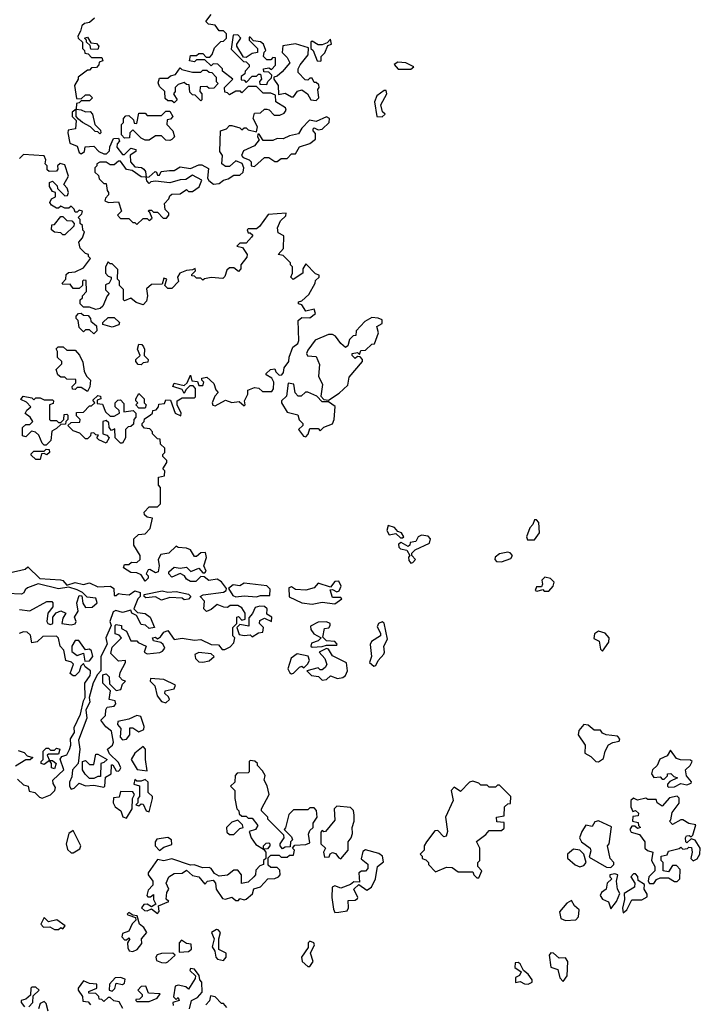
# Model space of a CAD drawing. Extents: x 2029826 to 2248070, y 228728 to 402406.
# Tile 275 of 368: x 2181316 to 2184620, y 243427 to 248204. Entities that reach past the tile are written whole.
import ezdxf

# ---------------------------------------------------------------- set-up
doc = ezdxf.new("R2010")
doc.units = 0

msp = doc.modelspace()

# ---------------------------------------------------------------- linework, layer by layer
at = {"layer": '0CON10XD'}
for points in [[(2182256.7, 247406.7), (2182285, 247410), (2182305, 247426.2), (2182327.7, 247432.3), (2182355, 247450), (2182385, 247450), (2182400, 247465), (2182403.3, 247485), (2182396.4, 247506.4), (2182365, 247520), (2182335, 247492.5), (2182315, 247492.5), (2182297.5, 247505), (2182300, 247545), (2182287.5, 247565), (2182290, 247665), (2182320, 247675), (2182335, 247690), (2182345, 247690), (2182385, 247680), (2182395, 247670), (2182405, 247680), (2182415, 247680), (2182425, 247670), (2182465, 247660), (2182470, 247685), (2182450, 247725), (2182455, 247750), (2182485, 247752.5), (2182505, 247770), (2182515, 247770), (2182526.4, 247766.4), (2182551.2, 247741.2), (2182579.3, 247740.7), (2182599.3, 247750.7), (2182610, 247765), (2182607, 247777), (2182560, 247805), (2182558.3, 247838.3), (2182535, 247847.5), (2182498.3, 247848.3), (2182465, 247880), (2182425, 247880), (2182395, 247850), (2182387.5, 247857.5), (2182365, 247857.5), (2182335, 247840), (2182325, 247850), (2182311.7, 247851.7), (2182310, 247875), (2182350, 247915), (2182300, 247955), (2182300, 247965), (2182278.3, 247988.3), (2182255, 247990), (2182245, 247980), (2182215, 248010), (2182175, 248010), (2182165, 248000), (2182140, 248005), (2182145, 248030), (2182175, 248030), (2182185, 248040), (2182205, 248040), (2182221.7, 248021.7), (2182238.3, 248021.7), (2182250, 248035), (2182261.7, 248068.3), (2182291.7, 248098.3), (2182305, 248100), (2182320, 248115), (2182320, 248135), (2182305, 248150), (2182285, 248150), (2182265, 248177.5), (2182233, 248183), (2182220, 248195), (2182245, 248230)], [(2181678.3, 248211.7), (2181655, 248190), (2181630, 248185), (2181617.5, 248175), (2181611.7, 248148.3), (2181597.5, 248125), (2181600, 248115), (2181620, 248095), (2181620, 248065), (2181630, 248055), (2181631.7, 248041.7), (2181648.3, 248038.3), (2181665, 248020), (2181715, 248020), (2181720, 248005), (2181701.7, 247998.3), (2181700, 247985), (2181688.3, 247971.7), (2181665, 247970), (2181655, 247960), (2181645, 247960), (2181600, 247925), (2181600, 247915), (2181582.5, 247885), (2181591.7, 247821.7), (2181615, 247820), (2181635, 247840), (2181655, 247840), (2181670, 247825), (2181655, 247810), (2181615, 247810), (2181605, 247800), (2181591.7, 247798.3), (2181590, 247770), (2181615, 247767.5), (2181635, 247757.5), (2181658.3, 247758.3), (2181670, 247745), (2181680, 247695), (2181708.3, 247668.3), (2181710, 247655), (2181705, 247650), (2181695, 247660), (2181681.7, 247661.7), (2181660, 247685), (2181620, 247705), (2181601.7, 247721.7), (2181590, 247735), (2181590, 247770), (2181570, 247755), (2181570, 247735), (2181590, 247715), (2181587.5, 247675), (2181551.7, 247668.3), (2181550, 247655), (2181560, 247605), (2181595, 247590), (2181605, 247560), (2181613.6, 247553.6), (2181630, 247565), (2181633, 247587), (2181675, 247590), (2181700, 247565), (2181725, 247552.5), (2181737, 247553), (2181751.7, 247568.3), (2181753, 247587), (2181771.7, 247628.3), (2181795, 247630), (2181800, 247615), (2181788.3, 247601.7), (2181787.5, 247585), (2181815, 247550), (2181825, 247550), (2181855, 247580), (2181880, 247575), (2181880, 247565), (2181852.5, 247547.5), (2181853.3, 247515), (2181875, 247490), (2181907.5, 247487.5), (2181918.3, 247478.3), (2181927, 247467), (2181930, 247440), (2181945, 247442.5), (2181973, 247467), (2181980, 247465), (2181985, 247450), (2181995, 247450), (2182003, 247467), (2182043, 247473), (2182065, 247472.5), (2182095, 247490), (2182145, 247482.5), (2182185, 247500), (2182199.3, 247499.3), (2182232.5, 247482.5), (2182227.5, 247435), (2182233.6, 247423.6), (2182256.7, 247406.7)], [(2181695, 248060), (2181661.7, 248061.7), (2181658.3, 248078.3), (2181640, 248095), (2181640, 248105), (2181630, 248115), (2181645, 248120), (2181661.7, 248091.7), (2181688.3, 248088.3), (2181700, 248075), (2181695, 248060)], [(2182515, 247890), (2182520, 247905), (2182538.3, 247921.7), (2182540, 247935), (2182525, 247950), (2182501.7, 247951.7), (2182500, 247965), (2182525, 247970), (2182538.3, 247961.7), (2182557, 247983), (2182558.3, 248018.3), (2182545, 248020), (2182535, 248010), (2182515, 248010), (2182500, 248025), (2182503, 248047), (2182510, 248055), (2182500, 248085), (2182485, 248097.5), (2182451.7, 248101.7), (2182435, 248120), (2182430, 248120), (2182430, 248105), (2182470, 248065), (2182470, 248045), (2182445, 248040), (2182415, 248020), (2182401.7, 248021.7), (2182370, 248075), (2182370, 248085), (2182390, 248115), (2182375, 248130), (2182351.7, 248128.3), (2182341.7, 248061.7), (2182401.7, 248001.7), (2182415, 248000), (2182430, 247985), (2182430, 247975), (2182410, 247955), (2182408.3, 247941.7), (2182391.7, 247928.3), (2182391.7, 247911.7), (2182405, 247910), (2182415, 247900), (2182445, 247930), (2182465, 247930), (2182475, 247940), (2182485, 247940), (2182490, 247915), (2182480, 247905), (2182481.7, 247891.7), (2182515, 247890)], [(2182755, 247812.5), (2182767.5, 247825), (2182763.3, 247865), (2182770, 247875), (2182768.3, 247888.3), (2182755, 247900), (2182745, 247900), (2182735, 247920), (2182725, 247920), (2182715, 247910), (2182701.7, 247911.7), (2182668.3, 247948.3), (2182667.5, 247965), (2182677.5, 247985), (2182717, 248033), (2182718.3, 248068.3), (2182655, 248087.5), (2182593.3, 248076.7), (2182590, 248045), (2182615, 248020), (2182627.5, 247995), (2182589.3, 247950.7), (2182565, 247930), (2182550, 247925), (2182550, 247915), (2182570, 247885), (2182571.7, 247841.7), (2182605, 247847.5), (2182635, 247830), (2182645, 247830), (2182665, 247857.5), (2182685, 247863.3), (2182712.5, 247845), (2182730, 247815), (2182755, 247812.5)], [(2182775, 248002.5), (2182780, 248005), (2182780, 248025), (2182797, 248043), (2182811.7, 248078.3), (2182830, 248085), (2182825, 248110), (2182808.3, 248091.7), (2182785, 248082.5), (2182765, 248082.5), (2182735, 248100), (2182730, 248095), (2182730, 248065), (2182740, 248055), (2182760, 248005), (2182775, 248002.5)], [(2183215, 247963.3), (2183230, 247975), (2183190, 247995), (2183151.7, 247998.3), (2183133, 247987), (2183153.6, 247963.6), (2183215, 247963.3)], [(2182065, 247800), (2182055, 247810), (2182035, 247810), (2182021.7, 247821.7), (2182020, 247855), (2181995, 247880), (2181988.3, 247898.3), (2181995, 247920), (2182035, 247920), (2182048.3, 247931.7), (2182071.7, 247938.3), (2182095, 247970), (2182103, 247963), (2182155, 247950), (2182195, 247950), (2182205, 247960), (2182225, 247960), (2182235, 247950), (2182248.3, 247948.3), (2182270, 247925), (2182270, 247905), (2182280, 247895), (2182258.3, 247871.7), (2182235, 247870), (2182225, 247880), (2182191.7, 247878.3), (2182190, 247855), (2182200, 247845), (2182200, 247815), (2182195, 247810), (2182168.3, 247838.3), (2182155, 247840), (2182141.7, 247851.7), (2182138.3, 247888.3), (2182125, 247890), (2182115, 247900), (2182085, 247890), (2182070, 247875), (2182070, 247855), (2182062.5, 247845), (2182080, 247815), (2182065, 247800)], [(2183075, 247732.5), (2183090, 247745), (2183077.5, 247757.5), (2183068.3, 247791.7), (2183097.5, 247845), (2183095, 247860), (2183085, 247860), (2183050, 247835), (2183037.5, 247805), (2183050, 247735), (2183075, 247732.5)], [(2182045, 247617.5), (2182025, 247620), (2182005, 247640), (2181975, 247640), (2181945, 247620), (2181925, 247620), (2181905, 247630), (2181865, 247670), (2181850, 247655), (2181848.3, 247631.7), (2181825, 247630), (2181810, 247645), (2181810, 247695), (2181820, 247705), (2181820, 247725), (2181831.7, 247738.3), (2181845, 247740), (2181868.3, 247718.3), (2181871.7, 247701.7), (2181885, 247700), (2181895, 247750), (2181925, 247750), (2181935, 247740), (2182005, 247740), (2182025, 247760), (2182045, 247760), (2182060, 247735), (2182048.3, 247721.7), (2182031.7, 247718.3), (2182030, 247695), (2182060, 247665), (2182067.5, 247635), (2182055, 247622.5), (2182045, 247617.5)], [(2182455, 247492.5), (2182505, 247536.2), (2182525, 247536.2), (2182555, 247516.7), (2182565, 247516.7), (2182585, 247530.8), (2182615, 247531.2), (2182635, 247552.5), (2182655, 247553.3), (2182675, 247587.5), (2182725, 247603.3), (2182752.5, 247625), (2182752.5, 247652.5), (2182740, 247665), (2182740, 247675), (2182745, 247680), (2182765, 247670), (2182785, 247672.5), (2182817.5, 247705), (2182820, 247725), (2182805, 247732.5), (2182755, 247710), (2182723, 247717), (2182685, 247677.5), (2182670, 247650), (2182625, 247641.2), (2182595, 247626.7), (2182565, 247627.5), (2182545, 247617.5), (2182498.3, 247618.3), (2182478.3, 247648.3), (2182471.7, 247648.3), (2182470, 247635), (2182478.3, 247621.7), (2182455, 247592.5), (2182402, 247568), (2182392.5, 247545), (2182400, 247535), (2182430, 247525), (2182440, 247515), (2182440, 247495), (2182455, 247492.5)], [(2182275, 245490), (2182233.8, 245483.8), (2182211.7, 245501.7), (2182195, 245502.5), (2182171.7, 245478.3), (2182145, 245477.5), (2182125, 245490), (2182116.4, 245506.4), (2182095, 245517.5), (2182055, 245500), (2182040, 245515), (2182040, 245525), (2182065, 245547.5), (2182095, 245542.5), (2182125, 245547.5), (2182147, 245527), (2182185, 245542.5), (2182205, 245520), (2182215, 245520), (2182221.7, 245528.3), (2182210, 245555), (2182222.5, 245595), (2182218.3, 245618.3), (2182195, 245617.5), (2182175, 245600), (2182165, 245600), (2182145, 245632.5), (2182125, 245640), (2182085, 245642.5), (2182075, 245650), (2182040, 245615), (2182000.7, 245609.3), (2181987.5, 245585), (2181992.5, 245555), (2181987.5, 245525), (2181975, 245520), (2181947, 245537), (2181940, 245535), (2181930, 245515), (2181940, 245505), (2181940, 245495), (2181925, 245480), (2181905, 245510), (2181885, 245520), (2181855, 245522.5), (2181820, 245545), (2181825, 245560), (2181845, 245560), (2181858.3, 245571.7), (2181885, 245570), (2181900, 245585), (2181900, 245605), (2181870, 245655), (2181870, 245685), (2181893, 245707), (2181925, 245710), (2181950, 245735), (2181960, 245785), (2181935, 245790), (2181921.7, 245801.7), (2181920, 245815), (2181945, 245840), (2181985, 245840), (2182000, 245855), (2182000, 245935), (2181990, 245945), (2181990, 245985), (2182018.3, 245991.7), (2182020, 246015), (2182010, 246025), (2182030, 246055), (2182030, 246065), (2182010, 246085), (2182010, 246095), (2182020, 246105), (2182020, 246125), (2182000, 246145), (2181998.3, 246168.3), (2181985, 246170), (2181960, 246195), (2181960, 246205), (2181948.3, 246218.3), (2181921.7, 246221.7), (2181910, 246235), (2181910, 246245), (2181920, 246255), (2181921.7, 246268.3), (2181950, 246285), (2181960, 246295), (2181961.7, 246308.3), (2181978.3, 246311.7), (2181990, 246325), (2181991.7, 246338.3), (2182018.3, 246341.7), (2182025, 246360), (2182048.3, 246358.3), (2182070, 246295), (2182098.3, 246281.7), (2182100, 246295), (2182080, 246335), (2182080, 246355), (2182105, 246370), (2182165, 246370), (2182170, 246375), (2182170, 246415), (2182158.3, 246428.3), (2182141.7, 246428.3), (2182121.7, 246408.3), (2182115, 246390), (2182105, 246410), (2182060, 246425), (2182065, 246440), (2182115, 246430), (2182128.3, 246441.7), (2182145, 246480), (2182151.7, 246451.7), (2182178.3, 246448.3), (2182185, 246430), (2182205, 246430), (2182210, 246445), (2182200, 246455), (2182200, 246465), (2182225, 246470), (2182258.3, 246438.3), (2182268.3, 246408.3), (2182280, 246395), (2182263, 246377), (2182250, 246345), (2182253.6, 246333.6), (2182265, 246330), (2182315, 246357.5), (2182345, 246347.5), (2182381.7, 246351.7), (2182405, 246330), (2182410, 246335), (2182407.5, 246355), (2182423, 246387), (2182423.3, 246406.7), (2182455, 246420), (2182476.7, 246416.7), (2182495, 246400), (2182540, 246400), (2182547.5, 246412.5), (2182550, 246445), (2182540, 246465), (2182511.7, 246481.7), (2182511.7, 246488.3), (2182533, 246507), (2182555, 246510), (2182560, 246495), (2182575, 246480), (2182588.3, 246481.7), (2182597, 246493), (2182600, 246515), (2182622.5, 246545), (2182623.6, 246566.4), (2182642.5, 246615), (2182666.4, 246633.6), (2182671.7, 246648.3), (2182667.5, 246745), (2182685, 246760), (2182725, 246757.5), (2182751.7, 246778.3), (2182745, 246800), (2182705, 246790), (2182685, 246820), (2182670, 246825), (2182670, 246835), (2182685, 246840), (2182719.3, 246870.7), (2182750, 246925), (2182751.7, 246938.3), (2182770, 246955), (2182770, 246965), (2182751.7, 246971.7), (2182705, 247020), (2182690, 246995), (2182690, 246975), (2182643.3, 246943.3), (2182632.5, 246955), (2182640, 246975), (2182640, 247005), (2182630, 247015), (2182630, 247025), (2182595, 247060), (2182570, 247065), (2182596.4, 247093.6), (2182597.5, 247155), (2182570.7, 247170.7), (2182567.5, 247195), (2182581.7, 247228.3), (2182608.3, 247251.7), (2182610, 247265), (2182521.7, 247258.3), (2182479.3, 247200.7), (2182465, 247190), (2182425, 247190), (2182420, 247185), (2182425, 247170), (2182435, 247170), (2182448.3, 247158.3), (2182441.7, 247148.3), (2182415, 247120), (2182385, 247120), (2182370, 247105), (2182398.3, 247098.3), (2182420, 247065), (2182418.3, 247051.7), (2182390, 247015), (2182390, 246995), (2182378.3, 246981.7), (2182355, 247000), (2182335, 247000), (2182321.7, 246988.3), (2182311.7, 246958.3), (2182301.7, 246948.3), (2182245, 246952.5), (2182212.5, 246947.5), (2182205, 246940), (2182195, 246950), (2182175, 246950), (2182165, 246960), (2182151.7, 246961.7), (2182151.7, 246968.3), (2182170, 246985), (2182167, 246997), (2182155, 246990), (2182125, 246987.5), (2182092.5, 246975), (2182082.5, 246955), (2182086.7, 246933.3), (2182055, 246900), (2182035, 246900), (2182020, 246915), (2182030, 246945), (2182015, 246950), (2182008.3, 246921.7), (2181955, 246920), (2181931.7, 246898.3), (2181936.7, 246865), (2181931.7, 246838.3), (2181915, 246820), (2181881.7, 246831.7), (2181855, 246852.5), (2181825, 246840), (2181820, 246845), (2181820, 246895), (2181800, 246915), (2181800, 246935), (2181790, 246945), (2181791.7, 246991.7), (2181765, 247020), (2181755, 247020), (2181745, 247030), (2181732.5, 247005), (2181732.5, 246975), (2181745, 246960), (2181760, 246955), (2181760, 246945), (2181750, 246925), (2181733, 246917), (2181733, 246893), (2181750, 246875), (2181740, 246865), (2181720, 246815), (2181707, 246803), (2181685, 246797.5), (2181655, 246810), (2181625, 246810), (2181610, 246825), (2181610, 246845), (2181620, 246855), (2181620, 246865), (2181640, 246885), (2181638.3, 246938.3), (2181625, 246940), (2181620, 246935), (2181620, 246915), (2181605, 246900), (2181575, 246900), (2181561.7, 246921.7), (2181525, 246920), (2181522.5, 246925), (2181540, 246945), (2181541.7, 246968.3), (2181553, 246977), (2181585, 246980), (2181625, 247000), (2181660, 247045), (2181650, 247055), (2181650, 247065), (2181635, 247070), (2181610, 247095), (2181602.5, 247125), (2181620, 247145), (2181630, 247175), (2181623, 247183), (2181620, 247205), (2181610, 247215), (2181610, 247235), (2181600, 247245), (2181618.3, 247261.7), (2181620, 247275), (2181605, 247280), (2181595, 247270), (2181585, 247270), (2181580, 247285), (2181565, 247300), (2181555, 247290), (2181535, 247290), (2181515, 247300), (2181505, 247290), (2181495, 247290), (2181470, 247305), (2181463, 247317), (2181470, 247335), (2181490, 247345), (2181490, 247365), (2181475, 247370), (2181460, 247395), (2181460, 247415), (2181475, 247420), (2181498.3, 247398.3), (2181500, 247385), (2181511.7, 247371.7), (2181535, 247350), (2181548.3, 247351.7), (2181552.5, 247365), (2181547, 247387), (2181530, 247405), (2181552.5, 247445), (2181535, 247500), (2181513, 247507), (2181500, 247495), (2181501.7, 247478.3), (2181495, 247470), (2181458.3, 247468.3), (2181450, 247475), (2181450, 247495), (2181440, 247505), (2181442, 247525), (2181434.2, 247544.2), (2181335, 247550), (2181315, 247530)], [(2181885, 247210), (2181915, 247240), (2181935, 247240), (2181945, 247230), (2181958.3, 247241.7), (2181948.3, 247268.3), (2181940, 247275), (2181945, 247280), (2181955, 247280), (2181965, 247270), (2181985, 247270), (2182011.7, 247241.7), (2182028.3, 247241.7), (2182040, 247255), (2182040, 247265), (2182022.5, 247282.5), (2182018.3, 247311.7), (2182040, 247335), (2182045, 247350), (2182055, 247357.5), (2182095, 247360), (2182125, 247380), (2182135, 247370), (2182155, 247370), (2182186.4, 247393.6), (2182200, 247425), (2182155, 247450), (2182121.7, 247428.3), (2182095, 247427.5), (2182045, 247412.5), (2181975, 247420), (2181953, 247417), (2181945, 247410), (2181933, 247423), (2181930, 247440), (2181905, 247442.5), (2181861.7, 247471.7), (2181835, 247477.5), (2181805, 247517.5), (2181795, 247517.5), (2181775, 247500), (2181755, 247500), (2181735, 247512.5), (2181705, 247512.5), (2181690, 247505), (2181690, 247495), (2181680, 247485), (2181680, 247465), (2181698.3, 247448.3), (2181701.7, 247431.7), (2181725, 247410), (2181735, 247410), (2181740, 247375), (2181747.5, 247365), (2181747.5, 247355), (2181731.7, 247338.3), (2181730, 247325), (2181747, 247317), (2181795, 247320), (2181810, 247275), (2181790, 247255), (2181805, 247240), (2181845, 247240), (2181865, 247220), (2181875, 247220), (2181885, 247210)], [(2181535, 247160), (2181525, 247160), (2181515, 247170), (2181485, 247172.5), (2181470, 247185), (2181471.7, 247208.3), (2181485, 247210), (2181515, 247250), (2181525, 247250), (2181545, 247230), (2181568.3, 247228.3), (2181580, 247215), (2181578.3, 247201.7), (2181535, 247160)], [(2181675, 246680), (2181655, 246700), (2181635, 246700), (2181625, 246690), (2181605, 246710), (2181600, 246745), (2181590, 246755), (2181590, 246765), (2181601.7, 246778.3), (2181615, 246780), (2181625, 246770), (2181648.3, 246768.3), (2181660, 246755), (2181661.7, 246741.7), (2181688.3, 246718.3), (2181690, 246695), (2181675, 246680)], [(2181765, 246712.5), (2181720, 246725), (2181720, 246735), (2181745, 246760), (2181775, 246760), (2181800, 246735), (2181797, 246723), (2181765, 246712.5)], [(2182815, 246357.5), (2182867.5, 246392.5), (2182908.8, 246431.2), (2182915, 246470), (2182980, 246545), (2182980, 246555), (2182968.3, 246568.3), (2182955, 246570), (2182945, 246560), (2182930, 246575), (2182930, 246585), (2182955, 246590), (2182965, 246580), (2182971.7, 246598.3), (2182995, 246600), (2183025, 246630), (2183038.3, 246631.7), (2183057.5, 246685), (2183050, 246715), (2183075, 246730), (2183075, 246747.5), (2183056.4, 246756.4), (2183025, 246760), (2182990.7, 246739.3), (2182950, 246695), (2182948.3, 246671.7), (2182935, 246670), (2182917, 246653), (2182908.8, 246621.2), (2182897, 246613), (2182875, 246632.5), (2182849.3, 246669.3), (2182835, 246677.5), (2182815, 246677.5), (2182750.7, 246649.3), (2182715, 246600), (2182707.5, 246585), (2182713.6, 246573.6), (2182755, 246570), (2182771.7, 246531.7), (2182766.2, 246475), (2182786.1, 246433.9), (2182778.3, 246378.3), (2182791.7, 246361.7), (2182815, 246357.5)], [(2181645, 246400), (2181615, 246420), (2181595, 246420), (2181585, 246410), (2181571.7, 246411.7), (2181570, 246425), (2181588.3, 246441.7), (2181588.3, 246458.3), (2181545, 246460), (2181535, 246470), (2181515, 246470), (2181501.7, 246481.7), (2181493, 246507), (2181520, 246535), (2181520, 246545), (2181500, 246565), (2181500, 246595), (2181492.5, 246607.5), (2181503, 246617), (2181527, 246617), (2181545, 246600), (2181585, 246600), (2181607, 246577), (2181621.7, 246541.7), (2181628.3, 246498.3), (2181640, 246475), (2181660, 246455), (2181657, 246423), (2181645, 246400)], [(2181905, 246530), (2181891.7, 246531.7), (2181880, 246545), (2181880, 246555), (2181900, 246575), (2181887.5, 246605), (2181895, 246630), (2181908.3, 246628.3), (2181917, 246617), (2181922.5, 246605), (2181920, 246575), (2181940, 246555), (2181938.3, 246541.7), (2181915, 246540), (2181905, 246530)], [(2182705, 246180), (2182716.7, 246193.3), (2182725, 246220), (2182765, 246220), (2182775, 246210), (2182793, 246227), (2182835, 246242.5), (2182842.5, 246265), (2182847, 246327), (2182815, 246350), (2182785, 246350), (2182758.3, 246378.3), (2182715, 246396.7), (2182703, 246397), (2182681.7, 246378.3), (2182668.3, 246378.3), (2182653, 246393), (2182646.4, 246436.4), (2182620, 246440), (2182611.7, 246378.3), (2182587.5, 246355), (2182587.5, 246345), (2182615, 246300), (2182666.7, 246286.7), (2182673, 246263), (2182690, 246245), (2182690, 246235), (2182670, 246215), (2182693.8, 246183.8), (2182705, 246180)], [(2181445, 246140), (2181435, 246140), (2181425, 246150), (2181408.3, 246188.3), (2181392.5, 246202.5), (2181373, 246207), (2181345, 246180), (2181330, 246185), (2181330, 246225), (2181345, 246240), (2181365, 246240), (2181380, 246255), (2181366.4, 246276.4), (2181343, 246293), (2181350.7, 246309.3), (2181370, 246325), (2181348.3, 246348.3), (2181321.7, 246361.7), (2181333, 246377), (2181375, 246370), (2181385, 246360), (2181395, 246370), (2181415, 246370), (2181435, 246360), (2181475, 246360), (2181480, 246355), (2181478.3, 246341.7), (2181460, 246335), (2181460, 246265), (2181465, 246260), (2181495, 246260), (2181505, 246250), (2181515, 246250), (2181530, 246265), (2181531.7, 246288.3), (2181545, 246290), (2181550, 246285), (2181550, 246265), (2181540, 246255), (2181538.3, 246241.7), (2181515, 246240), (2181495, 246220), (2181471.7, 246208.3), (2181467, 246163), (2181445, 246140)], [(2181815, 246150), (2181805, 246150), (2181780, 246175), (2181778.3, 246218.3), (2181761.7, 246211.7), (2181750, 246225), (2181748.3, 246248.3), (2181735, 246260), (2181720, 246255), (2181720, 246195), (2181738.3, 246188.3), (2181750, 246175), (2181735, 246150), (2181700, 246165), (2181690, 246175), (2181698.3, 246188.3), (2181685, 246190), (2181675, 246200), (2181661.7, 246198.3), (2181660, 246185), (2181645, 246170), (2181635, 246170), (2181608.3, 246198.3), (2181575, 246210), (2181550, 246235), (2181565, 246250), (2181608.3, 246251.7), (2181610, 246265), (2181591.7, 246281.7), (2181591.7, 246298.3), (2181625, 246300), (2181655, 246330), (2181665, 246330), (2181680, 246345), (2181671.7, 246358.3), (2181695, 246380), (2181708.3, 246378.3), (2181710, 246365), (2181691.7, 246358.3), (2181691.7, 246341.7), (2181718.3, 246338.3), (2181731.7, 246301.7), (2181755, 246280), (2181775, 246280), (2181800, 246295), (2181798.3, 246308.3), (2181780, 246325), (2181780, 246345), (2181791.7, 246358.3), (2181805, 246360), (2181821.7, 246341.7), (2181821.7, 246301.7), (2181867.5, 246307.5), (2181880, 246295), (2181880, 246275), (2181870, 246265), (2181868.3, 246241.7), (2181855, 246230), (2181841.7, 246228.3), (2181830, 246215), (2181830, 246175), (2181815, 246150)], [(2181925, 246320), (2181895, 246320), (2181880, 246335), (2181890, 246345), (2181880, 246355), (2181880, 246365), (2181895, 246390), (2181920, 246365), (2181920, 246345), (2181930, 246335), (2181925, 246320)], [(2181415, 246070), (2181395, 246070), (2181371.7, 246091.7), (2181371.7, 246098.3), (2181385, 246110), (2181435, 246110), (2181445, 246120), (2181458.3, 246118.3), (2181460, 246105), (2181447, 246093), (2181435, 246100), (2181421.7, 246098.3), (2181415, 246070)], [(2183175, 245690), (2183180, 245695), (2183170, 245715), (2183151.7, 245721.7), (2183135, 245740), (2183105, 245750), (2183097.5, 245725), (2183110, 245705), (2183141.7, 245711.7), (2183165, 245690), (2183175, 245690)], [(2183815, 245680.8), (2183840, 245715), (2183836, 245765), (2183825, 245776.7), (2183815, 245776.7), (2183806.7, 245755), (2183791.7, 245738.3), (2183776.7, 245695), (2183781.2, 245681.2), (2183815, 245680.8)], [(2183215, 245567.5), (2183225, 245570), (2183236.7, 245585), (2183220, 245605), (2183220, 245615), (2183235, 245632.5), (2183305.9, 245664.1), (2183310, 245685), (2183298.3, 245698.3), (2183267, 245703), (2183250, 245695), (2183238.3, 245671.7), (2183211.7, 245668.3), (2183210, 245655), (2183201.7, 245648.3), (2183167, 245667), (2183155, 245660), (2183156.7, 245645), (2183165, 245636.7), (2183195, 245630), (2183210, 245605), (2183203.6, 245596.4), (2183205, 245580), (2183215, 245567.5)], [(2183655, 245573.3), (2183700.7, 245589.3), (2183708.8, 245605), (2183697.1, 245617.1), (2183685, 245620), (2183645, 245613.3), (2183623.6, 245596.4), (2183622.5, 245585), (2183630, 245575), (2183655, 245573.3)], [(2181265, 245520), (2181341.7, 245538.3), (2181355, 245550), (2181413, 245493), (2181513.3, 245486.7), (2181525, 245482.5), (2181545, 245460), (2181585, 245473.3), (2181625, 245463.3), (2181655, 245471.2), (2181695, 245452.5), (2181756.4, 245456.4), (2181772.5, 245445), (2181775, 245410), (2181785, 245410), (2181795, 245420), (2181813, 245417), (2181847, 245413), (2181875, 245432.5), (2181900, 245425), (2181900, 245405), (2181890, 245395), (2181870, 245345), (2181888.3, 245328.3), (2181925, 245323.3), (2181950, 245305), (2181970, 245255), (2181945, 245250), (2181927, 245267), (2181905, 245270), (2181883, 245313), (2181860, 245325), (2181855, 245340), (2181815, 245327.5), (2181783, 245337), (2181769.3, 245330.7), (2181753.3, 245285), (2181760, 245265), (2181733.3, 245205), (2181740, 245175), (2181710, 245115), (2181710, 245045), (2181693, 245027), (2181673, 244987), (2181652.5, 244915), (2181657, 244893), (2181637.5, 244855), (2181642.5, 244815), (2181601.7, 244708.3), (2181607.5, 244665), (2181600, 244595), (2181572.5, 244565), (2181569.3, 244530.7), (2181557.5, 244505), (2181557.5, 244485), (2181565, 244470), (2181580, 244475), (2181605, 244500), (2181635, 244487.5), (2181675, 244490), (2181725, 244480), (2181730, 244485), (2181731.7, 244528.3), (2181760, 244545), (2181761.7, 244588.3), (2181768.3, 244588.3), (2181785, 244560), (2181795, 244557.5), (2181802.5, 244565), (2181807.5, 244575), (2181795, 244600), (2181751.7, 244641.7), (2181742.5, 244665), (2181766.4, 244683.6), (2181771.7, 244698.3), (2181761.7, 244751.7), (2181733.6, 244773.6), (2181710, 244805), (2181731.7, 244828.3), (2181733.3, 244855), (2181740.7, 244869.3), (2181775, 244873.3), (2181778.3, 244878.3), (2181782.5, 244885), (2181778.8, 244898.8), (2181750, 244905), (2181757.5, 244947.5), (2181720, 244985), (2181720, 245025), (2181735, 245030), (2181750, 245015), (2181751.7, 244981.7), (2181785, 244950), (2181806.4, 244953.6), (2181815, 244980), (2181830, 244995), (2181815, 245000), (2181800, 245015), (2181803, 245037), (2181830, 245085), (2181830, 245095), (2181795, 245092.5), (2181758.3, 245128.3), (2181765, 245160), (2181810, 245205), (2181798.3, 245218.3), (2181780, 245225), (2181780, 245265), (2181785, 245270), (2181810, 245265), (2181810, 245250), (2181835, 245236.7), (2181855, 245190), (2181885, 245190), (2181891.7, 245181.7), (2181930, 245165), (2181920, 245135), (2181935, 245127.5), (2181996.4, 245133.6), (2182009.3, 245140.7), (2182020, 245155), (2182013, 245173), (2182001.7, 245181.7), (2181965, 245190), (2181960, 245205), (2181975, 245207.5), (2181985, 245200), (2182000, 245210), (2182015, 245232.5), (2182035, 245240), (2182065, 245197.5), (2182105, 245203.3), (2182165, 245193.3), (2182195, 245197.5), (2182245, 245172.5), (2182280.7, 245170.7), (2182298.3, 245148.3), (2182311.7, 245148.3), (2182338.3, 245161.7), (2182355, 245180), (2182360, 245205), (2182350, 245215), (2182350, 245255), (2182370, 245275), (2182370, 245305), (2182378.3, 245308.3), (2182395, 245290), (2182410, 245295), (2182410, 245325), (2182395, 245350), (2182375, 245362.5), (2182338.3, 245361.7), (2182325, 245352.5), (2182307, 245353), (2182275, 245367.5), (2182245, 245342.5), (2182223, 245333), (2182210, 245345), (2182213.3, 245383.3), (2182192.5, 245405), (2182207, 245413), (2182305, 245426.7), (2182317.5, 245435), (2182320, 245445), (2182296.2, 245476.2), (2182275, 245490)], [(2181565, 245267.5), (2181585, 245272.5), (2181590, 245285), (2181582.5, 245305), (2181600, 245335), (2181592.5, 245375), (2181605, 245410), (2181618.3, 245408.3), (2181623, 245373), (2181635, 245352.5), (2181667, 245353), (2181692.5, 245375), (2181685, 245397.5), (2181643, 245403), (2181620, 245425), (2181595, 245437.5), (2181555, 245450), (2181505, 245443.3), (2181405, 245467.5), (2181353, 245447), (2181341.7, 245438.3), (2181336.4, 245423.6), (2181325, 245417.5), (2181255, 245420)], [(2182465, 245403.3), (2182485, 245410), (2182530, 245410), (2182531.7, 245441.7), (2182515, 245457.5), (2182405, 245470), (2182385, 245457.5), (2182352.5, 245462.5), (2182330, 245445), (2182350.5, 245410.5), (2182365, 245403.3), (2182405, 245408.8), (2182465, 245403.3)], [(2182735, 245368.1), (2182785, 245377.5), (2182845, 245370), (2182880, 245395), (2182875, 245400), (2182835, 245400), (2182822.5, 245437.5), (2182835, 245440), (2182855, 245427.5), (2182866.4, 245433.6), (2182876.7, 245455), (2182865, 245480), (2182845, 245477.5), (2182825, 245450), (2182765, 245470), (2182745, 245447.5), (2182705, 245436.7), (2182655, 245440), (2182635, 245452.5), (2182623, 245447), (2182623.6, 245403.6), (2182685, 245374), (2182735, 245368.1)], [(2183885, 245431.2), (2183906, 245455), (2183910.8, 245475), (2183893.4, 245493.4), (2183865, 245499.2), (2183850, 245485), (2183853.3, 245465), (2183848.3, 245451.7), (2183825, 245452.5), (2183817.5, 245435), (2183828.3, 245431.7), (2183855, 245440), (2183862, 245432), (2183885, 245431.2)], [(2182005, 245387.5), (2181975, 245403.3), (2181928.3, 245398.3), (2181920, 245405), (2181920, 245415), (2182007, 245433), (2182035, 245426.7), (2182075, 245430), (2182135, 245416.7), (2182147.5, 245405), (2182135, 245392.5), (2182115, 245390), (2182105, 245397.5), (2182045, 245400), (2182005, 245387.5)], [(2181315, 245342.5), (2181365, 245336.7), (2181448.3, 245381.7), (2181471.7, 245381.7), (2181477.5, 245375), (2181477.5, 245355), (2181452.5, 245325), (2181447.5, 245285), (2181452.5, 245275), (2181465, 245270), (2181477.5, 245275), (2181477.5, 245305), (2181493.6, 245326.4), (2181515, 245336.2), (2181540, 245325), (2181525, 245300), (2181520, 245275), (2181565, 245267.5)], [(2182445, 245210), (2182475, 245230), (2182497, 245233), (2182500, 245255), (2182480, 245275), (2182481.7, 245288.3), (2182505, 245300), (2182537.5, 245285), (2182540, 245305), (2182515, 245320), (2182516.7, 245345), (2182505, 245356.7), (2182481.2, 245358.8), (2182458.3, 245351.7), (2182446.7, 245323.3), (2182428.3, 245301.7), (2182428.3, 245261.7), (2182385, 245270), (2182370, 245255), (2182381.7, 245221.7), (2182405, 245216.7), (2182435, 245220), (2182445, 245210)], [(2182735, 245160), (2182785, 245162.5), (2182805, 245170), (2182855, 245170), (2182857.5, 245175), (2182845, 245187.5), (2182805, 245190), (2182788.3, 245208.3), (2182795, 245250), (2182816.7, 245253.3), (2182822.5, 245265), (2182822.5, 245275), (2182805, 245282.5), (2182765, 245281.2), (2182728.3, 245261.7), (2182730, 245245), (2182744.2, 245224.2), (2182780, 245205), (2182765, 245190), (2182731.7, 245178.3), (2182730, 245165), (2182735, 245160)], [(2183035, 245067.5), (2183045, 245070), (2183056.7, 245095), (2183083.3, 245125), (2183087.5, 245135), (2183083.3, 245165), (2183100.7, 245199.3), (2183086, 245276), (2183075, 245283.3), (2183057.5, 245275), (2183051.2, 245258.8), (2183067, 245227), (2183066.7, 245215), (2183023.6, 245186.4), (2183017, 245173), (2183023.3, 245115), (2183013.3, 245085), (2183035, 245067.5)], [(2181305, 244520), (2181335, 244492.5), (2181357.5, 244485), (2181361.7, 244461.7), (2181390, 244455), (2181411.7, 244431.7), (2181425, 244427.5), (2181465, 244443.3), (2181486.7, 244465), (2181489.3, 244479.3), (2181478.3, 244498.3), (2181477.5, 244515), (2181530, 244565), (2181513, 244617), (2181520, 244630), (2181545, 244637.5), (2181557.5, 244662.5), (2181563.8, 244685), (2181562.5, 244715), (2181581.2, 244745), (2181580.7, 244769.3), (2181611.2, 244835), (2181625, 244900), (2181633.3, 244915), (2181632.5, 244985), (2181658, 245022), (2181660, 245035), (2181660, 245045), (2181633.8, 245063.8), (2181625, 245080), (2181613, 245067), (2181605, 245040), (2181585, 245020), (2181575, 245020), (2181561.7, 245031.7), (2181577, 245077), (2181567.5, 245087.5), (2181540, 245095), (2181530, 245145), (2181512.5, 245165), (2181503.9, 245203.9), (2181495, 245213.3), (2181428.3, 245211.7), (2181400, 245185), (2181375, 245180), (2181368.3, 245218.3), (2181351.7, 245231.7), (2181335, 245233.3), (2181313.6, 245226.4)], [(2184145, 245140), (2184175.5, 245184.5), (2184177.1, 245205), (2184158.3, 245228.3), (2184125, 245236.7), (2184106.2, 245225), (2184102.5, 245202.5), (2184128.8, 245188.8), (2184135, 245150), (2184145, 245140)], [(2181631.7, 245091.7), (2181655, 245093.3), (2181671.2, 245115), (2181665, 245142.5), (2181655, 245150), (2181635, 245147.5), (2181602.5, 245192.5), (2181585, 245192.5), (2181568.8, 245165), (2181569.3, 245139.3), (2181595, 245120), (2181625, 245130), (2181631.7, 245091.7)], [(2182205, 245086.2), (2182235, 245093.3), (2182260, 245115), (2182245, 245127.5), (2182186.1, 245133.9), (2182166.4, 245123.6), (2182168.8, 245105), (2182185, 245088.8), (2182205, 245086.2)], [(2182635, 245030), (2182645, 245033.3), (2182675, 245063.3), (2182685, 245066.7), (2182695, 245060), (2182713, 245077), (2182722.5, 245095), (2182716.4, 245116.4), (2182662.5, 245127.5), (2182633.8, 245106.2), (2182618, 245055), (2182627.5, 245035), (2182635, 245030)], [(2182785, 245000), (2182805, 245002.5), (2182825, 245020), (2182858.3, 245008.3), (2182885, 245012.5), (2182898.3, 245021.7), (2182907.5, 245045), (2182903, 245083), (2182835, 245117.5), (2182815, 245150), (2182805, 245152.5), (2182770, 245135), (2182797.5, 245105), (2182807.5, 245075), (2182798.3, 245061.7), (2182785, 245050), (2182775, 245050), (2182765, 245060), (2182710, 245045), (2182733, 245023), (2182767, 245017), (2182785, 245000)], [(2182025, 244890), (2182042.5, 244905), (2182038.3, 244918.3), (2182020, 244935), (2182021.7, 244948.3), (2182065, 244957.5), (2182072.5, 244975), (2182015, 245002.5), (2181951.7, 245008.3), (2181950, 244995), (2181971.7, 244971.7), (2181983.9, 244923.9), (2182005, 244896.7), (2182025, 244890)], [(2181815, 244710), (2181835, 244713.3), (2181850, 244735), (2181851.2, 244768.8), (2181865, 244768), (2181895, 244749.2), (2181919.1, 244760.9), (2181920.8, 244775), (2181903.6, 244823.6), (2181885, 244827.5), (2181845, 244810), (2181791.7, 244798.3), (2181790, 244785), (2181807.5, 244765), (2181803, 244723), (2181815, 244710)], [(2184125, 244603.8), (2184150.7, 244619.3), (2184158, 244655), (2184174.1, 244685.9), (2184195, 244697.5), (2184226.1, 244703.9), (2184230, 244715), (2184217.7, 244727.7), (2184163.6, 244733.6), (2184145, 244742.5), (2184135, 244756.7), (2184105, 244757.5), (2184075, 244781.2), (2184055, 244783.8), (2184030.8, 244755), (2184027.1, 244735), (2184060.8, 244685), (2184060, 244645), (2184088.9, 244628.9), (2184112.5, 244605), (2184125, 244603.8)], [(2181308.3, 244658.3), (2181338.3, 244648.3), (2181351.7, 244631.7), (2181380, 244625), (2181367.5, 244612.5), (2181345, 244612.5), (2181295, 244582.5)], [(2181485, 244570), (2181470, 244575), (2181470, 244595), (2181460, 244610), (2181435, 244590), (2181420, 244595), (2181420, 244605), (2181430, 244615), (2181430, 244655), (2181445, 244670), (2181455, 244670), (2181465, 244660), (2181485, 244660), (2181495, 244670), (2181510, 244665), (2181505, 244640), (2181455, 244640), (2181450, 244635), (2181460, 244610), (2181475, 244610), (2181492.5, 244595), (2181485, 244570)], [(2181935, 244560), (2181926.2, 244615), (2181926.7, 244665), (2181915, 244677.5), (2181874.1, 244645.9), (2181857.5, 244615), (2181886.4, 244566.4), (2181935, 244560)], [(2184465, 244480), (2184495, 244482.5), (2184525, 244497.5), (2184555, 244492.5), (2184575, 244500), (2184577, 244507), (2184552.5, 244535), (2184547.5, 244565), (2184570, 244585), (2184580, 244605), (2184571.7, 244611.7), (2184523.3, 244613.3), (2184505, 244620), (2184475, 244660), (2184458.3, 244631.7), (2184423.6, 244616.4), (2184410, 244585), (2184387.5, 244565), (2184382.5, 244545), (2184395, 244527.5), (2184425, 244530), (2184435, 244520), (2184445, 244520), (2184460, 244535), (2184460, 244545), (2184477, 244547), (2184491.7, 244531.7), (2184510, 244525), (2184471.7, 244508.3), (2184460, 244495), (2184460, 244485), (2184465, 244480)], [(2181675, 244522.5), (2181655, 244522.5), (2181633.3, 244543.3), (2181620, 244565), (2181620, 244605), (2181635, 244610), (2181655, 244590), (2181675, 244590), (2181685, 244640), (2181695, 244640), (2181740, 244615), (2181725, 244600), (2181710, 244595), (2181708.3, 244531.7), (2181695, 244532.5), (2181675, 244522.5)], [(2181985, 243867.5), (2181993, 243877), (2181990, 243905), (2182040, 243925), (2182027.5, 243937.5), (2182030, 243970), (2182040, 243985), (2182027.5, 244015), (2182040, 244045), (2182065, 244061.2), (2182105, 244063.3), (2182125, 244077.5), (2182155, 244052.5), (2182185.8, 244045.8), (2182215, 244010), (2182227.5, 244025), (2182255, 244028.8), (2182266.7, 244015), (2182270, 243985), (2182300.7, 243940.7), (2182315, 243937.5), (2182345, 243947.5), (2182365, 243930), (2182378.8, 243931.2), (2182385, 243940), (2182405, 243933.3), (2182415, 243936.7), (2182446.4, 243963.6), (2182453.3, 243986.7), (2182485, 243997.5), (2182520, 244035), (2182555, 244036.7), (2182572.5, 244045), (2182580, 244055), (2182578.3, 244078.3), (2182565, 244090), (2182535, 244090), (2182521.7, 244101.7), (2182521.7, 244138.3), (2182535, 244150), (2182575, 244150), (2182585, 244140), (2182615, 244140), (2182625, 244150), (2182645, 244150), (2182650, 244175), (2182640, 244185), (2182651.7, 244198.3), (2182705, 244202.5), (2182725, 244210), (2182718.3, 244251.7), (2182725, 244270), (2182740, 244285), (2182740, 244305), (2182760, 244335), (2182757, 244367), (2182745, 244380), (2182725, 244380), (2182715, 244370), (2182645, 244370), (2182621.7, 244348.3), (2182607, 244283), (2182600, 244275), (2182635, 244240), (2182640, 244225), (2182630, 244215), (2182628.3, 244191.7), (2182605, 244190), (2182591.7, 244181.7), (2182580, 244195), (2182580, 244205), (2182600, 244235), (2182598.3, 244248.3), (2182520, 244325), (2182520, 244335), (2182490, 244365), (2182490, 244375), (2182527.5, 244445), (2182517, 244487), (2182502.5, 244515), (2182507, 244537), (2182495, 244560), (2182470, 244585), (2182470, 244595), (2182457, 244607), (2182435, 244610), (2182430, 244605), (2182430, 244555), (2182425, 244550), (2182371.7, 244548.3), (2182362.5, 244537.5), (2182360, 244505), (2182340, 244485), (2182360, 244465), (2182360, 244425), (2182370, 244375), (2182380, 244365), (2182381.7, 244351.7), (2182395, 244340), (2182415, 244340), (2182425, 244330), (2182445, 244330), (2182472.5, 244295), (2182460, 244275), (2182430, 244265), (2182440, 244235), (2182461.7, 244201.7), (2182500, 244180), (2182500, 244195), (2182511.7, 244208.3), (2182525, 244210), (2182530, 244205), (2182530, 244195), (2182518.3, 244181.7), (2182500, 244180), (2182510, 244165), (2182510, 244135), (2182500, 244125), (2182500, 244105), (2182481.7, 244098.3), (2182461.7, 244078.3), (2182460, 244055), (2182452.5, 244045), (2182425, 244020), (2182393.3, 244013.3), (2182392.5, 244055), (2182375, 244077.5), (2182355, 244077.5), (2182325, 244053.8), (2182285, 244049.2), (2182261.8, 244061.8), (2182245.8, 244085.8), (2182235, 244091.2), (2182205, 244088.8), (2182163, 244103), (2182145, 244102.5), (2182055, 244133.3), (2182015, 244122.5), (2181985, 244130), (2181940, 244065), (2181940, 244055), (2181962.5, 244025), (2181962.5, 244005), (2181939.3, 243980.7), (2181932.5, 243955), (2181938.3, 243948.3), (2181951.7, 243948.3), (2181965, 243960), (2181966.2, 243935), (2181977.5, 243912.5), (2181955, 243900), (2181935, 243912.5), (2181918.3, 243911.7), (2181907.5, 243895), (2181922.3, 243882.3), (2181935, 243880), (2181955, 243890), (2181985, 243867.5)], [(2181945, 244360), (2181961.2, 244425), (2181960, 244435), (2181940, 244455), (2181940, 244505), (2181925, 244517.5), (2181905, 244510), (2181885, 244510), (2181875, 244517.5), (2181870, 244495), (2181897.5, 244487.5), (2181897.5, 244435), (2181890, 244425), (2181890, 244405), (2181880, 244395), (2181895, 244390), (2181905, 244400), (2181915, 244397.5), (2181930, 244365), (2181945, 244360)], [(2183545, 244040), (2183560, 244075), (2183540, 244095), (2183540, 244115), (2183550, 244125), (2183550, 244185), (2183533, 244217), (2183579.3, 244250.7), (2183595, 244270), (2183655, 244270), (2183668.3, 244281.7), (2183668.3, 244308.3), (2183631.7, 244311.7), (2183630, 244335), (2183668.3, 244341.7), (2183670, 244385), (2183685, 244400), (2183698.3, 244401.7), (2183700, 244435), (2183645, 244490), (2183635, 244490), (2183625, 244480), (2183595, 244480), (2183585, 244490), (2183555, 244490), (2183545, 244500), (2183515, 244510), (2183500, 244505), (2183455, 244460), (2183425, 244480), (2183410, 244465), (2183420, 244415), (2183382.5, 244335), (2183392.5, 244265), (2183387, 244243), (2183375, 244240), (2183345, 244270), (2183331.7, 244268.3), (2183290, 244215), (2183280, 244195), (2183280, 244175), (2183260, 244155), (2183270, 244145), (2183270, 244135), (2183288.3, 244128.3), (2183300, 244115), (2183300, 244105), (2183335, 244070), (2183388.3, 244091.7), (2183415, 244090), (2183445, 244070), (2183515, 244070), (2183520, 244055), (2183535, 244040), (2183545, 244040)], [(2181835, 244330), (2181862.5, 244375), (2181863.3, 244425), (2181872.5, 244445), (2181865, 244457.5), (2181805, 244460), (2181798.3, 244431.7), (2181771.7, 244428.3), (2181770, 244405), (2181780, 244385), (2181807.5, 244365), (2181817, 244337), (2181835, 244330)], [(2184395, 244012.5), (2184407, 244033), (2184425, 244040), (2184465, 244040), (2184495, 244022.5), (2184507, 244023), (2184520, 244035), (2184521.7, 244081.7), (2184505, 244100), (2184485, 244100), (2184465, 244070), (2184440, 244075), (2184440, 244115), (2184430, 244125), (2184430, 244145), (2184458.3, 244151.7), (2184465, 244170), (2184517.5, 244182.5), (2184525, 244190), (2184535, 244180), (2184557, 244183), (2184565, 244190), (2184577, 244187), (2184580, 244165), (2184573.3, 244135), (2184585, 244123.3), (2184605, 244133.3), (2184617.5, 244155), (2184620, 244185), (2184595, 244222.5), (2184575, 244230), (2184555, 244210), (2184550, 244215), (2184547.5, 244235), (2184552.5, 244245), (2184566.4, 244246.4), (2184575, 244240), (2184583, 244247), (2184598.3, 244298.3), (2184563.6, 244303.6), (2184535, 244322.5), (2184525, 244322.5), (2184485, 244300), (2184470, 244315), (2184477.5, 244322.5), (2184483, 244357), (2184517, 244403), (2184517, 244427), (2184507, 244437), (2184471.2, 244428.8), (2184435, 244387.5), (2184410, 244405), (2184405, 244420), (2184365, 244420), (2184355, 244427.5), (2184315, 244417.5), (2184295, 244427.5), (2184282.5, 244415), (2184282.5, 244385), (2184291.7, 244361.7), (2184305, 244367.5), (2184320, 244355), (2184318.3, 244341.7), (2184291.7, 244338.3), (2184290, 244315), (2184318.3, 244308.3), (2184320, 244295), (2184330, 244285), (2184315, 244280), (2184301.7, 244291.7), (2184288.3, 244291.7), (2184277.5, 244275), (2184285, 244262.5), (2184325, 244250), (2184350, 244215), (2184350, 244185), (2184363.3, 244173.3), (2184390, 244165), (2184382.5, 244125), (2184400, 244095), (2184400, 244075), (2184370, 244045), (2184367.5, 244025), (2184373, 244013), (2184395, 244012.5)], [(2182875, 244133.3), (2182910, 244175), (2182910, 244215), (2182925.8, 244234.2), (2182932, 244255), (2182930, 244285), (2182940, 244315), (2182940, 244345), (2182937, 244367), (2182921.7, 244381.7), (2182855, 244387.5), (2182842.5, 244375), (2182845, 244320), (2182800, 244265), (2182793, 244263), (2182785, 244270), (2182778.3, 244261.7), (2182777.5, 244205), (2182800, 244185), (2182790, 244165), (2182795, 244140), (2182818.3, 244141.7), (2182823.6, 244156.4), (2182835, 244163.3), (2182849.2, 244159.2), (2182865, 244137.5), (2182875, 244133.3)], [(2182355, 244250), (2182385, 244280), (2182400, 244285), (2182398.3, 244298.3), (2182375, 244320), (2182345, 244310), (2182320, 244285), (2182321.7, 244261.7), (2182335, 244250), (2182355, 244250)], [(2184185, 244090), (2184200, 244105), (2184200, 244115), (2184182.5, 244135), (2184170, 244195), (2184177.5, 244205), (2184188.3, 244288.3), (2184125, 244316.7), (2184108.3, 244311.7), (2184095, 244290), (2184065, 244296.7), (2184044.1, 244265.9), (2184034.2, 244234.2), (2184043.3, 244215), (2184085.7, 244185), (2184088.8, 244171.2), (2184081.2, 244141.2), (2184165, 244092.5), (2184185, 244090)], [(2181575, 244162.5), (2181608.3, 244181.7), (2181612.5, 244195), (2181575, 244270), (2181554, 244255), (2181542, 244205), (2181547.7, 244177.7), (2181565, 244162.5), (2181575, 244162.5)], [(2181995, 244172.5), (2182015, 244188.8), (2182055, 244202.5), (2182052.5, 244225), (2182035, 244236.2), (2181981.2, 244228.8), (2181974.2, 244215.8), (2181974.2, 244195), (2181995, 244172.5)], [(2182845, 243872.5), (2182865, 243873.3), (2182905, 243880), (2182912.5, 243895), (2182910, 243930), (2182945, 243932.5), (2182955, 243940), (2182957.5, 243945), (2182937.5, 243985), (2182961.7, 244008.3), (2183000.7, 243980.7), (2183024.3, 243995.7), (2183042.5, 244035), (2183053.3, 244095), (2183081.7, 244118.3), (2183077.5, 244145), (2183059.2, 244159.2), (2182995, 244176.2), (2182981.2, 244168.8), (2182973, 244133), (2183006.1, 244106.1), (2183006.7, 244085), (2182995, 244072.5), (2182975, 244072.5), (2182962.5, 244065), (2182965, 244020), (2182938.3, 244021.7), (2182921.7, 244008.3), (2182875, 243990), (2182845, 244002.5), (2182832.5, 243995), (2182831.2, 243945), (2182838.6, 243888.6), (2182845, 243872.5)], [(2184035, 244094), (2184055, 244100), (2184066.2, 244115), (2184053.8, 244155), (2184034.3, 244174.3), (2184005, 244180), (2183976, 244155), (2183975.9, 244135.9), (2184013.2, 244103.2), (2184035, 244094)], [(2184185, 243890), (2184213.3, 243925), (2184230, 243965), (2184217.5, 243985), (2184212.5, 244025), (2184220, 244055), (2184205, 244060), (2184180, 244055), (2184180, 244045), (2184190, 244035), (2184167.5, 244015), (2184162.5, 243985), (2184140.5, 243969.5), (2184133.8, 243955), (2184145, 243936.7), (2184174.1, 243924.1), (2184185, 243890)], [(2184245, 243870), (2184262.5, 243885), (2184287, 243933), (2184336.4, 243933.6), (2184361.7, 243948.3), (2184361.7, 243961.7), (2184347.5, 243985), (2184348.8, 244008.8), (2184317.5, 244027.5), (2184317, 244047), (2184305, 244060), (2184295, 244060), (2184282.5, 244045), (2184302.5, 244015), (2184300, 243995), (2184250, 243965), (2184252.5, 243935), (2184243, 243893), (2184245, 243870)], [(2183965, 243833.8), (2184015, 243837.5), (2184028, 243852), (2184031.2, 243885), (2184008.8, 243905), (2183995, 243930), (2183971.7, 243918.3), (2183936.2, 243875), (2183943.1, 243843.1), (2183965, 243833.8)], [(2181505, 243790), (2181515, 243800), (2181525, 243792.5), (2181537, 243807), (2181496.7, 243836.7), (2181455, 243827.5), (2181435, 243847.5), (2181418.8, 243815), (2181430.7, 243800.7), (2181463, 243803), (2181485, 243790), (2181505, 243790)], [(2181865, 243682.5), (2181886.4, 243693.6), (2181908.3, 243721.7), (2181907.5, 243745), (2181933.3, 243775), (2181919.3, 243799.3), (2181897.5, 243815), (2181886.4, 243856.4), (2181865, 243860), (2181845, 243872.5), (2181837.5, 243865), (2181840.7, 243860.7), (2181878.3, 243848.3), (2181880, 243835), (2181862.5, 243817.5), (2181845, 243782.5), (2181815, 243770), (2181812.5, 243755), (2181825, 243740), (2181835, 243740), (2181845, 243750), (2181850, 243745), (2181840, 243725), (2181840.7, 243700.7), (2181847, 243687), (2181865, 243682.5)], [(2182305, 243640), (2182317.5, 243655), (2182317.5, 243675), (2182283, 243693), (2182282.5, 243745), (2182290, 243775), (2182278.8, 243788.8), (2182270.7, 243789.3), (2182247.5, 243775), (2182260, 243745), (2182250, 243705), (2182262.5, 243685), (2182267.5, 243655), (2182276.4, 243646.4), (2182305, 243640)], [(2182090, 243680), (2182135, 243683.3), (2182150, 243695), (2182148.3, 243718.3), (2182125, 243722.5), (2182101.7, 243738.3), (2182090, 243725), (2182090, 243680)], [(2182725, 243610), (2182740, 243635), (2182727.5, 243675), (2182746.7, 243715), (2182743.3, 243725), (2182725, 243733.3), (2182716.7, 243725), (2182717, 243703), (2182683.3, 243655), (2182686.7, 243635), (2182715, 243610), (2182725, 243610)], [(2182025, 243627.5), (2182035, 243632.5), (2182070, 243665), (2182060, 243675), (2182005, 243673.3), (2181983.3, 243666.7), (2181977.5, 243655), (2181980, 243640), (2182005, 243630), (2182025, 243627.5)], [(2183955, 243537.5), (2183974, 243565), (2183977.5, 243635), (2183965, 243652.5), (2183935, 243650), (2183907.5, 243675), (2183895, 243676.2), (2183886.2, 243665), (2183895, 243607.5), (2183927.5, 243595), (2183938.8, 243555), (2183955, 243537.5)], [(2182140, 243405), (2182150, 243445), (2182179.3, 243460.7), (2182202.5, 243485), (2182200, 243535), (2182190, 243545), (2182187, 243567), (2182165, 243597.5), (2182145, 243600), (2182141.7, 243591.7), (2182170, 243565), (2182168.3, 243551.7), (2182135, 243500), (2182121.7, 243511.7), (2182085, 243520), (2182070, 243515), (2182063, 243463), (2182075, 243450), (2182085, 243460), (2182090, 243445), (2182060, 243435), (2182061.7, 243421.7)], [(2183785, 243524), (2183803.3, 243535), (2183803.3, 243545), (2183785, 243572.5), (2183761.7, 243591.7), (2183745, 243622.5), (2183735, 243630), (2183721.7, 243628.3), (2183720, 243605), (2183750, 243585), (2183743, 243567), (2183723, 243557), (2183722.5, 243532.5), (2183745, 243537.5), (2183766.1, 243526.1), (2183785, 243524)], [(2181765, 243490), (2181777, 243503), (2181785, 243530), (2181815, 243522.5), (2181825, 243530), (2181828.3, 243548.3), (2181805, 243557.5), (2181780, 243555), (2181752.5, 243525), (2181750, 243495), (2181765, 243490)], [(2181360, 243415), (2181380, 243435), (2181381.7, 243468.3), (2181410, 243495), (2181395, 243510), (2181375, 243510), (2181370, 243505), (2181368.3, 243471.7), (2181345, 243452.5), (2181322.5, 243445), (2181322.5, 243435), (2181340, 243415)], [(2181817, 243407), (2181798.3, 243438.3), (2181773, 243443), (2181755, 243460), (2181745, 243460), (2181725, 243440), (2181715, 243450), (2181701.7, 243451.7), (2181700, 243465), (2181685, 243480), (2181651.7, 243481.7), (2181651.7, 243488.3), (2181690, 243505), (2181690, 243525), (2181655, 243527.5), (2181625, 243540), (2181600, 243505), (2181600, 243495), (2181620, 243465), (2181621.7, 243441.7), (2181648.3, 243438.3), (2181660, 243425)], [(2181945, 243440), (2181983, 243457), (2181998.3, 243478.3), (2181941.2, 243481.2), (2181927.5, 243515), (2181905, 243512.5), (2181890, 243495), (2181910, 243475), (2181910, 243465), (2181898.3, 243451.7), (2181880, 243450), (2181880, 243445), (2181885, 243440), (2181945, 243440)], [(2182321.7, 243411.7), (2182305, 243430), (2182295, 243430), (2182265, 243462.5), (2182242.5, 243467.5), (2182237, 243443), (2182220, 243425)], [(2181453.6, 243393.6), (2181445, 243430), (2181435, 243440), (2181415, 243430), (2181407.5, 243405)]]:
    msp.add_lwpolyline(points, dxfattribs=at)

doc.saveas('drawing.dxf')
